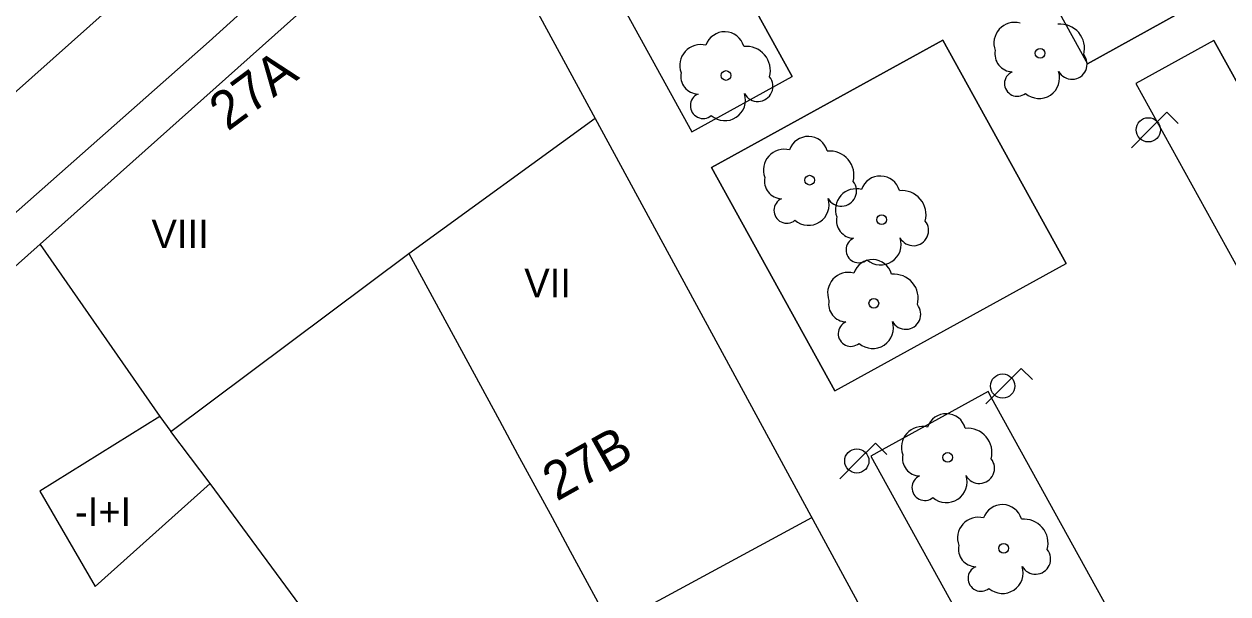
# Model space of a CAD drawing. Extents: x 282771 to 285132, y 4823109 to 4825496.
# Drawn here: x 284102 to 284165.2, y 4824062.6 to 4824092.5 of the extents above; entities that cross this region are included whole.
import ezdxf

# ---------------------------------------------------------------- set-up
doc = ezdxf.new("R2010")
doc.units = 0
for name, color, linetype in [('ACERA-BORDILLO', 7, 'Continuous'), ('ARBOL', 7, 'Continuous'), ('CALLE-EJE', 7, 'Continuous'), ('EDIFICIO', 7, 'Continuous'), ('FAROLA', 7, 'Continuous'), ('INTERIOR-EDIFICIO', 7, 'Continuous'), ('MEDIANERA', 7, 'Continuous'), ('NUM-PORTAL', 7, 'Continuous'), ('TXT-ALTURA-EDIFICIO', 7, 'Continuous'), ('ZONA-VERDE', 7, 'Continuous')]:
    doc.layers.add(name, color=color, linetype=linetype)

msp = doc.modelspace()

# ---------------------------------------------------------------- linework, layer by layer
at = {"layer": 'ACERA-BORDILLO'}
msp.add_lwpolyline([(284165.321, 4824137.86), (284164.905, 4824137.911), (284164.487, 4824137.918), (284164.072, 4824137.881), (284163.668, 4824137.803), (284163.28, 4824137.686), (284162.913, 4824137.533), (284162.572, 4824137.35), (284162.26, 4824137.142), (284161.978, 4824136.914), (284149.878, 4824126.193), (284111.718, 4824091.634), (283979.669, 4823974.795)], dxfattribs=at)
at = {"layer": 'ARBOL'}
for centre in [(284155.382, 4824091.007), (284138.879, 4824089.839), (284143.27, 4824084.334), (284147.056, 4824082.256), (284146.645, 4824077.859), (284150.52, 4824069.756), (284153.468, 4824064.981)]:
    msp.add_circle(centre, 0.255, dxfattribs=at)
for centre, radius, start, end in [((284154.052, 4824091.537), 1.097, 75.4318, 200.55608), ((284156.442, 4824091.267), 1.272, 345.03273, 95.79925), ((284138.809, 4824091.099), 1.038, 15.64228, 161.38435), ((284137.549, 4824090.369), 1.097, 75.4318, 200.55608), ((284139.939, 4824090.099), 1.272, 345.03273, 95.79925), ((284153.942, 4824090.967), 0.935, 168.59898, 268.13236), ((284157.052, 4824090.437), 0.797, 208.96246, 38.99103), ((284137.439, 4824089.799), 0.935, 168.59898, 268.13236), ((284154.182, 4824089.417), 0.672, 113.73672, 309.4725), ((284155.322, 4824089.717), 1.086, 228.95447, 17.92796), ((284140.549, 4824089.269), 0.797, 208.96246, 38.99103), ((284137.679, 4824088.249), 0.672, 113.73672, 309.4725), ((284138.819, 4824088.549), 1.086, 228.95447, 17.92796), ((284143.2, 4824085.594), 1.038, 15.64228, 161.38435), ((284141.94, 4824084.864), 1.097, 75.4318, 200.55608), ((284144.33, 4824084.594), 1.272, 345.03273, 95.79925), ((284141.83, 4824084.294), 0.935, 168.59898, 268.13236), ((284144.94, 4824083.764), 0.797, 208.96246, 38.99103), ((284146.986, 4824083.516), 1.038, 15.64228, 161.38435), ((284145.726, 4824082.786), 1.097, 75.4318, 200.55608), ((284148.116, 4824082.516), 1.272, 345.03273, 95.79925), ((284142.07, 4824082.744), 0.672, 113.73672, 309.4725), ((284143.21, 4824083.044), 1.086, 228.95447, 17.92796), ((284145.616, 4824082.216), 0.935, 168.59898, 268.13236), ((284148.726, 4824081.686), 0.797, 208.96246, 38.99103), ((284145.856, 4824080.666), 0.672, 113.73672, 309.4725), ((284146.996, 4824080.966), 1.086, 228.95447, 17.92796), ((284146.575, 4824079.119), 1.038, 15.64228, 161.38435), ((284145.315, 4824078.389), 1.097, 75.4318, 200.55608), ((284147.705, 4824078.119), 1.272, 345.03273, 95.79925), ((284145.205, 4824077.819), 0.935, 168.59898, 268.13236), ((284148.315, 4824077.289), 0.797, 208.96246, 38.99103), ((284145.445, 4824076.269), 0.672, 113.73672, 309.4725), ((284146.585, 4824076.569), 1.086, 228.95447, 17.92796), ((284150.45, 4824071.016), 1.038, 15.64228, 161.38435), ((284149.19, 4824070.286), 1.097, 75.4318, 200.55608), ((284151.58, 4824070.016), 1.272, 345.03273, 95.79925), ((284149.08, 4824069.716), 0.935, 168.59898, 268.13236), ((284152.19, 4824069.186), 0.797, 208.96246, 38.99103), ((284149.32, 4824068.166), 0.672, 113.73672, 309.4725), ((284150.46, 4824068.466), 1.086, 228.95447, 17.92796), ((284153.398, 4824066.241), 1.038, 15.64228, 161.38435), ((284152.138, 4824065.511), 1.097, 75.4318, 200.55608), ((284154.528, 4824065.241), 1.272, 345.03273, 95.79925), ((284152.028, 4824064.941), 0.935, 168.59898, 268.13236), ((284155.138, 4824064.411), 0.797, 208.96246, 38.99103), ((284152.268, 4824063.391), 0.672, 113.73672, 309.4725), ((284153.408, 4824063.691), 1.086, 228.95447, 17.92796)]:
    msp.add_arc(centre, radius, start, end, dxfattribs=at)
at = {"layer": 'CALLE-EJE'}
msp.add_lwpolyline([(284119.418, 4824104.904), (283963.78, 4823966.145)], dxfattribs=at)
at = {"layer": 'EDIFICIO'}
msp.add_lwpolyline([(284117.463, 4824060.661), (284111.768, 4824068.384), (284109.714, 4824071.121), (284122.21, 4824080.484), (284126.978, 4824071.693), (284127.931, 4824069.935), (284129.743, 4824066.594), (284130.696, 4824064.836), (284137.37, 4824052.53), (284138.324, 4824050.772), (284140.135, 4824047.431), (284141.089, 4824045.673), (284143.472, 4824041.278), (284154.021, 4824046.999), (284124.903, 4824100.691), (284102.838, 4824080.964), (284062.039, 4824044.544), (284034.239, 4824019.734), (284020.889, 4824008.045), (284007.719, 4823996.495)], dxfattribs=at)
at = {"layer": 'FAROLA'}
for p, q in [((284162.046, 4824087.913), (284161.106, 4824086.983)), ((284162.636, 4824087.323), (284162.046, 4824087.913)), ((284161.106, 4824086.983), (284160.176, 4824086.043)), ((284154.393, 4824074.438), (284153.453, 4824073.508)), ((284154.983, 4824073.848), (284154.393, 4824074.438)), ((284153.453, 4824073.508), (284152.523, 4824072.568)), ((284146.73, 4824070.501), (284145.79, 4824069.571)), ((284147.32, 4824069.911), (284146.73, 4824070.501)), ((284145.79, 4824069.571), (284144.86, 4824068.631))]:
    msp.add_line(p, q, dxfattribs=at)
for centre in [(284161.066, 4824086.983), (284153.413, 4824073.508), (284145.75, 4824069.571)]:
    msp.add_circle(centre, 0.637, dxfattribs=at)
at = {"layer": 'INTERIOR-EDIFICIO'}
for points in [[(284109.128, 4824071.914), (284102.828, 4824067.984), (284105.738, 4824062.974), (284111.768, 4824068.384)], [(284109.128, 4824071.914), (284109.714, 4824071.121)]]:
    msp.add_lwpolyline(points, dxfattribs=at)
at = {"layer": 'MEDIANERA'}
for points in [[(284122.21, 4824080.484), (284132.008, 4824087.59)], [(284102.838, 4824080.96), (284109.128, 4824071.914)], [(284132.841, 4824060.881), (284143.39, 4824066.602)]]:
    msp.add_lwpolyline(points, dxfattribs=at)
at = {"layer": 'ZONA-VERDE'}
for p, q in [((284147.267, 4824109.682), (284157.866, 4824090.46)), ((284147.267, 4824109.682), (284157.866, 4824090.46)), ((284132.546, 4824107.589), (284142.359, 4824089.792)), ((284142.359, 4824089.792), (284132.546, 4824107.589)), ((284127.952, 4824103.444), (284137.084, 4824086.884)), ((284127.952, 4824103.444), (284137.084, 4824086.884)), ((284163.475, 4824093.552), (284157.866, 4824090.46)), ((284157.866, 4824090.46), (284163.475, 4824093.552)), ((284138.122, 4824085.002), (284150.272, 4824091.702)), ((284150.272, 4824091.702), (284138.122, 4824085.002)), ((284150.272, 4824091.702), (284156.747, 4824079.96)), ((284156.747, 4824079.96), (284150.272, 4824091.702)), ((284164.512, 4824091.672), (284160.417, 4824089.414)), ((284164.512, 4824091.672), (284160.417, 4824089.414)), ((284164.512, 4824091.672), (284178.783, 4824065.791)), ((284178.783, 4824065.791), (284164.512, 4824091.672)), ((284137.084, 4824086.884), (284142.359, 4824089.792)), ((284137.084, 4824086.884), (284142.359, 4824089.792)), ((284160.417, 4824089.414), (284174.688, 4824063.533)), ((284160.417, 4824089.414), (284174.688, 4824063.533)), ((284144.596, 4824073.26), (284138.122, 4824085.002)), ((284138.122, 4824085.002), (284144.596, 4824073.26)), ((284144.596, 4824073.26), (284156.747, 4824079.96)), ((284144.596, 4824073.26), (284156.747, 4824079.96))]:
    msp.add_line(p, q, dxfattribs=at)
for points in [[(284152.645, 4824073.227), (284147.075, 4824070.156), (284146.487, 4824069.831)], [(284163.435, 4824053.659), (284162.951, 4824054.536), (284152.834, 4824072.883), (284152.645, 4824073.227)], [(284146.487, 4824069.831), (284156.827, 4824051.079), (284159.662, 4824045.938)]]:
    msp.add_lwpolyline(points, dxfattribs=at)

# ---------------------------------------------------------------- texts
at = {"layer": 'NUM-PORTAL'}
for s, rotation, p in [('27A', 36.56521, (284112.701, 4824086.877)), ('27B', 29.27529, (284129.986, 4824067.424))]:
    msp.add_text(s, height=2, rotation=rotation, dxfattribs=at).set_placement(p)
at = {"layer": 'TXT-ALTURA-EDIFICIO'}
for s, rotation, p in [('VIII', 0.0006, (284108.693, 4824080.76)), ('VII', 0.0006, (284128.279, 4824078.177)), ('-I+I', 0.00004, (284104.675, 4824066.154))]:
    msp.add_text(s, height=1.5, rotation=rotation, dxfattribs=at).set_placement(p)

doc.saveas('drawing.dxf')
